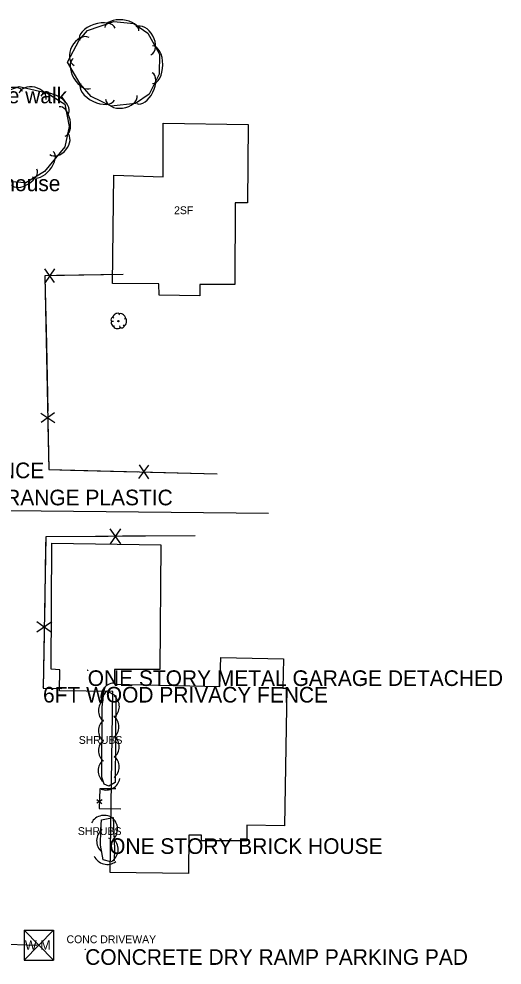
# Model space of a CAD drawing. Extents: x 1802180 to 1804859, y 572524 to 575172.
# Drawn here: x 1803783.3 to 1803937.6, y 574138.8 to 574441.2 of the extents above; entities that cross this region are included whole.
import ezdxf

# ---------------------------------------------------------------- set-up
doc = ezdxf.new("R2010")
doc.units = 0
for name, color, linetype in [('S_BUILDING', 7, 'Continuous'), ('S_BUILDING_ANNOT', 7, 'Continuous'), ('S_DRIVEWAY_ANNOT', 7, 'Continuous'), ('S_FENCE', 7, 'Continuous'), ('S_MSC_PT_SYM', 7, 'Continuous'), ('S_STREAM', 7, 'Continuous'), ('S_SURVEY_TEXT_ANNOT', 7, 'Continuous'), ('S_TREE', 7, 'Continuous'), ('S_TREE_ANNOT', 7, 'Continuous'), ('S_UTILITY_POLE_ANNOT', 7, 'Continuous'), ('S_UTL_PT_SYM', 7, 'Continuous'), ('S_WATER_UTILITIES', 7, 'Continuous')]:
    doc.layers.add(name, color=color, linetype=linetype)

msp = doc.modelspace()

# ---------------------------------------------------------------- linework, layer by layer
at = {"layer": 'S_BUILDING'}
for points in [[(1803829.4, 574390.7), (1803829.4, 574407.83), (1803856.53, 574407.41), (1803856.24, 574382.44), (1803852.32, 574382.38), (1803852.24, 574356.29), (1803841.06, 574356.32), (1803841.08, 574352.65), (1803828.12, 574352.95), (1803827.92, 574356.48), (1803813.14, 574356.66), (1803813.55, 574391.21), (1803829.4, 574390.7)], [(1803793.55, 574233.38), (1803793.85, 574273.63), (1803828.6, 574273.14), (1803828.27, 574233.24), (1803813.81, 574233.28), (1803813.77, 574228.53), (1803847.47, 574227.84), (1803847.77, 574237.13), (1803867.74, 574236.7), (1803867.57, 574227.34), (1803868.89, 574227.33), (1803868.13, 574183.33), (1803856.05, 574183.52), (1803856.04, 574178.48), (1803841.56, 574178.52), (1803841.57, 574180.33), (1803837.54, 574180.37), (1803837.42, 574168.04), (1803812.39, 574168.41), (1803813.25, 574226.19), (1803796.23, 574226.5), (1803796.34, 574233.17), (1803793.55, 574233.38)]]:
    msp.add_lwpolyline(points, dxfattribs=at)
at = {"layer": 'S_FENCE'}
for p, q in [((1803794.68, 574356.99), (1803791.55, 574361.3)), ((1803794.61, 574361.35), (1803791.63, 574356.93)), ((1803790.31, 574315.22), (1803794.73, 574312.26)), ((1803794.67, 574315.31), (1803790.37, 574312.17)), ((1803821.58, 574294.26), (1803824.74, 574298.55)), ((1803821.68, 574298.63), (1803824.63, 574294.19)), ((1803815.79, 574273.46), (1803812.42, 574278.19)), ((1803815.75, 574278.21), (1803812.46, 574273.43)), ((1803793.79, 574248.48), (1803788.98, 574245.23)), ((1803789.04, 574248.56), (1803793.73, 574245.16)), ((1803809.86, 574191.65), (1803808.12, 574190.52)), ((1803808.16, 574191.71), (1803809.82, 574190.47))]:
    msp.add_line(p, q, dxfattribs=at)
for points in [[(1803816.56, 574359.54), (1803791.61, 574359.12), (1803792.85, 574297.16), (1803846.6, 574295.82)], [(1803816.56, 574359.54), (1803795.25, 574359.18)], [(1803791.62, 574358.5), (1803792.05, 574337.18)], [(1803792.05, 574337.18), (1803792.48, 574315.87)], [(1803792.56, 574311.61), (1803792.85, 574297.16), (1803799.72, 574296.99)], [(1803799.72, 574296.99), (1803821.03, 574296.46)], [(1803825.29, 574296.35), (1803846.6, 574295.82)], [(1803839.62, 574276.04), (1803791.85, 574275.64), (1803791.07, 574227.26), (1803796.99, 574227.24)], [(1803811.78, 574275.8), (1803791.85, 574275.64), (1803791.79, 574272.37)], [(1803839.62, 574276.04), (1803816.42, 574275.84)], [(1803791.79, 574272.37), (1803791.42, 574249.18)], [(1803791.35, 574244.54), (1803791.07, 574227.26), (1803796.99, 574227.24)], [(1803814.19, 574195.09), (1803809.12, 574195.12), (1803808.92, 574188.86), (1803815.8, 574188.77)], [(1803814.19, 574195.09), (1803809.12, 574195.12), (1803809.02, 574191.91)], [(1803808.96, 574190.26), (1803808.92, 574188.86), (1803815.8, 574188.77)]]:
    msp.add_lwpolyline(points, dxfattribs=at)
at = {"layer": 'S_MSC_PT_SYM'}
for points in [[(1803805.26, 574233), (1803805.26, 574233.05), (1803805.26, 574233), (1803805.21, 574233), (1803805.26, 574233), (1803805.26, 574232.95), (1803805.26, 574233), (1803805.31, 574233)], [(1803790.99, 574227.71), (1803790.99, 574227.76), (1803790.99, 574227.71), (1803790.94, 574227.71), (1803790.99, 574227.71), (1803790.99, 574227.66), (1803790.99, 574227.71), (1803791.04, 574227.71)], [(1803812.1, 574179.32), (1803812.1, 574179.37), (1803812.1, 574179.32), (1803812.05, 574179.32), (1803812.1, 574179.32), (1803812.1, 574179.27), (1803812.1, 574179.32), (1803812.15, 574179.32)], [(1803804.45, 574143.87), (1803804.45, 574143.92), (1803804.45, 574143.87), (1803804.4, 574143.87), (1803804.45, 574143.87), (1803804.45, 574143.82), (1803804.45, 574143.87), (1803804.5, 574143.87)]]:
    msp.add_lwpolyline(points, dxfattribs=at)
at = {"layer": 'S_STREAM'}
msp.add_lwpolyline([(1803603.99, 574287.75), (1803728, 574284.64), (1803863.02, 574283.27)], dxfattribs=at)
at = {"layer": 'S_TREE'}
for p, q in [((1803815.37, 574346.95), (1803815.16, 574346.48)), ((1803812.91, 574344.56), (1803813.53, 574344.56)), ((1803813.28, 574345.84), (1803813.55, 574345.52)), ((1803817.34, 574345.41), (1803816.98, 574345.26)), ((1803813.55, 574342.8), (1803813.81, 574343.19)), ((1803815.59, 574342.66), (1803815.54, 574343.08)), ((1803816.91, 574343.15), (1803816.65, 574343.38))]:
    msp.add_line(p, q, dxfattribs=at)
for points in [[(1803798.77, 574427.42), (1803802.48, 574434.42), (1803805.21, 574437.52), (1803813.57, 574440.39), (1803819.95, 574439.75), (1803824.46, 574436.63), (1803828.13, 574429.88), (1803828.1, 574423.58), (1803824.92, 574417.18), (1803820.51, 574414.21), (1803812.74, 574413.29), (1803806.41, 574416.4), (1803802.83, 574420.4), (1803798.77, 574427.42)], [(1803764.37, 574405.07), (1803770.75, 574413.9), (1803776.97, 574417.36), (1803783.39, 574419.61), (1803792.19, 574417.52), (1803797.91, 574414), (1803799.36, 574406.77), (1803797.93, 574400.32), (1803791.47, 574392.43), (1803785.53, 574388.77), (1803777.48, 574389.33), (1803770.61, 574392.84), (1803764.37, 574405.07)], [(1803814.19, 574224.8), (1803814.06, 574197.14), (1803812.04, 574196.01), (1803810.53, 574196.64), (1803809.74, 574198.88), (1803809.9, 574221.24), (1803810.27, 574224.94), (1803811.33, 574226.46), (1803814.19, 574224.8)], [(1803813.39, 574185.98), (1803813.84, 574175.99), (1803813.74, 574172.24), (1803812.66, 574171.8), (1803810.2, 574172.43), (1803809.36, 574177.12), (1803809.5, 574182.03), (1803809.69, 574185.27), (1803813.39, 574185.98)]]:
    msp.add_lwpolyline(points, dxfattribs=at)
msp.add_circle((1803815.06, 574344.61), 0.188, dxfattribs=at)
for centre, start, end in [((1803810.52, 574182.04), 50.0959, 151.6928), ((1803810.19, 574182.26), 311.7784, 53.3753), ((1803812.71, 574178.5), 127.5473, 229.1442), ((1803810.38, 574175.78), 307.5819, 49.1788), ((1803811.49, 574175.58), 204.8133, 306.4102)]:
    msp.add_arc(centre, 4.6, start, end, dxfattribs=at)
for centre, major_axis, ratio, start_param, end_param in [((1803816.15, 574437.94), (-5.46, 0.54), 0.540699, 3.141593, 6.283185), ((1803808.32, 574436.28), (-5.7, -1.95), 0.55008, 3.141593, 6.283185), ((1803823.03, 574434.15), (-2.43, 4.47), 0.685311, 3.141593, 6.283185), ((1803803.31, 574430.77), (-2.38, -4.5), 0.685311, 3.141593, 6.283185), ((1803825.93, 574426.57), (0.03, 6.03), 0.55008, 3.141593, 6.283185), ((1803803.41, 574423.76), (2.75, -4.75), 0.540699, 3.141593, 6.283185), ((1803823.42, 574419.06), (2.45, 4.92), 0.540699, 3.141593, 6.283185), ((1803779.99, 574416.42), (-4.49, -1.58), 0.540699, 3.141593, 6.283185), ((1803787.68, 574416.41), (-4.29, 1.02), 0.685311, 3.141593, 6.283185), ((1803808.38, 574417.86), (5.41, -2.66), 0.55008, 3.141593, 6.283185), ((1803794.7, 574413.76), (-4.45, 2.74), 0.55008, 3.141593, 6.283185), ((1803816, 574416.14), (5.05, 0.6), 0.685311, 3.141593, 6.283185), ((1803797.1, 574408.44), (-0.94, 4.67), 0.540699, 3.141593, 6.283185), ((1803795.98, 574401.29), (2.79, 3.41), 0.685311, 3.141593, 6.283185), ((1803790.94, 574394.77), (3.31, 4.04), 0.55008, 3.141593, 6.283185), ((1803785.01, 574390.67), (4.05, 2.49), 0.540699, 3.141593, 6.283185), ((1803814.33, 574346.38), (1.02, 0.6), 0.471018, 0, 3.141593), ((1803816.34, 574346.2), (-1, 0.75), 0.405113, 3.141593, 6.283186), ((1803813.09, 574345.21), (0.168, 0.567), 0.646762, 0, 3.141593), ((1803813.26, 574343.75), (-0.337, 0.88), 0.420543, 6.283185, 9.424777), ((1803817.09, 574344.32), (0.25, 1.13), 0.482994, 3.141593, 6.283185), ((1803814.62, 574342.77), (-1.01, 0.11), 0.529943, 0, 3.141593), ((1803816.25, 574342.93), (0.602, 0.255), 0.711534, 3.141592, 6.283185), ((1803813.86, 574224.54), (-4.37, 0.54), 0.999944, 4.90504, 6.67824), ((1803813.06, 574220.12), (-0.03, -4.4), 0.999983, 3.825789, 5.598989), ((1803810.96, 574221.4), (0.02, 4.4), 0.999983, 3.825789, 5.598989), ((1803813.06, 574213.71), (-0.03, -4.4), 0.999983, 3.825789, 5.598989), ((1803810.84, 574214.96), (0.02, 4.4), 0.999983, 3.825789, 5.598989), ((1803813.1, 574207.33), (-0.03, -4.4), 0.999983, 3.825789, 5.598989), ((1803810.9, 574208.58), (0.02, 4.4), 0.999983, 3.825789, 5.598989), ((1803810.91, 574202.18), (0.02, 4.4), 0.999983, 3.825789, 5.598989), ((1803812.97, 574200.89), (-0.03, -4.4), 0.999983, 3.825789, 5.598989), ((1803811.16, 574199.15), (3.84, 2.15), 0.999995, 3.825789, 5.598989)]:
    msp.add_ellipse(centre, major_axis=major_axis, ratio=ratio, start_param=start_param, end_param=end_param, dxfattribs=at)
at = {"layer": 'S_UTL_PT_SYM'}
msp.add_lwpolyline([(1803789.07, 574145.16), (1803789.07, 574145.21), (1803789.07, 574145.16), (1803789.02, 574145.16), (1803789.07, 574145.16), (1803789.07, 574145.11), (1803789.07, 574145.16), (1803789.12, 574145.16)], dxfattribs=at)
at = {"layer": 'S_WATER_UTILITIES'}
for p, q in [((1803617.45, 574151.21), (1803789.07, 574145.16)), ((1803784.99, 574149.92), (1803794.33, 574149.92)), ((1803784.99, 574149.92), (1803784.99, 574140.42)), ((1803784.99, 574149.92), (1803794.33, 574140.42)), ((1803794.33, 574149.92), (1803784.99, 574140.42)), ((1803794.33, 574149.92), (1803794.33, 574140.42)), ((1803784.99, 574140.42), (1803794.33, 574140.42))]:
    msp.add_line(p, q, dxfattribs=at)

# ---------------------------------------------------------------- texts
at = {"layer": 'S_BUILDING_ANNOT'}
msp.add_text('2SF', height=2.5, dxfattribs=at).set_placement((1803832.84, 574378.79))
at = {"layer": 'S_DRIVEWAY_ANNOT'}
msp.add_text('CONC DRIVEWAY', height=2.5, dxfattribs=at).set_placement((1803798.5, 574145.79))
at = {"layer": 'S_SURVEY_TEXT_ANNOT'}
for s, p in [('conrete side walk ', (1803747.02, 574414.23)), ('1-story brick house ', (1803740.06, 574386.14)), ('6FT WOOD PRIVACY FENCE ', (1803700.36, 574294.4)), ('ONE STORY METAL GARAGE DETACHED ', (1803805.26, 574228)), ('6FT WOOD PRIVACY FENCE ', (1803790.99, 574222.71)), ('ONE STORY BRICK HOUSE ', (1803812.1, 574174.32)), ('CONCRETE DRY RAMP PARKING PAD ', (1803804.45, 574138.87))]:
    msp.add_text(s, height=5, dxfattribs=at).set_placement(p)
at = {"layer": 'S_TREE_ANNOT'}
for p in [(1803802.4, 574209.49), (1803802.11, 574180.37)]:
    msp.add_text('SHRUBS', height=2.5, dxfattribs=at).set_placement(p)
at = {"layer": 'S_UTILITY_POLE_ANNOT'}
msp.add_text('1-800-482-8998 WHITE/ORANGE PLASTIC ', height=5, dxfattribs=at).set_placement((1803700.86, 574285.74))
at = {"layer": 'S_WATER_UTILITIES'}
msp.add_text('W M', height=3, rotation=360, dxfattribs=at).set_placement((1803785.19, 574143.68))

doc.saveas('drawing.dxf')
